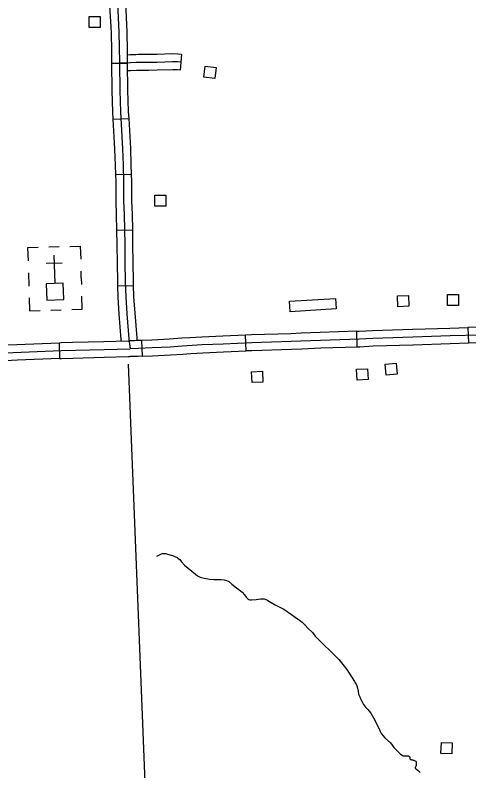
# Model space of a CAD drawing. Extents: x 1084508 to 1142749, y 1057638 to 1093403.
# Drawn here: x 1127220 to 1128572, y 1074730 to 1076982 of the extents above; entities that cross this region are included whole.
import ezdxf

# ---------------------------------------------------------------- set-up
doc = ezdxf.new("R2010")
doc.units = 0
for name, color, linetype in [('Level 31', 7, 'Continuous'), ('Level 32', 7, 'Continuous'), ('Level 35', 7, 'Continuous'), ('Level 45', 7, 'Continuous'), ('Level 5', 7, 'Continuous'), ('Level 56', 7, 'Continuous'), ('Level 57', 7, 'Continuous')]:
    doc.layers.add(name, color=color, linetype=linetype)

msp = doc.modelspace()

# ---------------------------------------------------------------- linework, layer by layer
at = {"layer": 'Level 31'}
for p, q in [((1128568.9, 1076051.1), (1128570.4, 1076004)), ((1127908.1, 1075981.1), (1127906.1, 1076028.1)), ((1128239.1, 1075992.7), (1128237.6, 1076039.7)), ((1128403.3, 1076045.7), (1128403.3, 1076045.7)), ((1127350.9, 1076005.8), (1127352.2, 1075958.7)), ((1127596.7, 1076012.6), (1127598.2, 1075965.5))]:
    msp.add_line(p, q, dxfattribs=at)
for points in [[(1129231.9, 1076056.3), (1129207.1, 1076055.9), (1129126.8, 1076052.9), (1129043, 1076048.9), (1128930.9, 1076042.8), (1128815.8, 1076036.9), (1128719.9, 1076031.8), (1128606.1, 1076028.7), (1128515.5, 1076025.8), (1128405, 1076022.2), (1128285, 1076018.6), (1128245.3, 1076016.4), (1128129.8, 1076012.7), (1128041.9, 1076008.9), (1127924.5, 1076005.4), (1127839.6, 1076001.7), (1127777.5, 1075999), (1127717.9, 1075995.3), (1127681.2, 1075992.8), (1127627.6, 1075990.1), (1127585.9, 1075988.6), (1127562.3, 1075987.8)], [(1128403.3, 1076045.7), (1128404.2, 1076045.7), (1128514.8, 1076049.3), (1128568.9, 1076051.1)], [(1128734, 1076056.2), (1128719, 1076055.4), (1128605.4, 1076052.2), (1128568.9, 1076051.1)], [(1127906.1, 1076028.1), (1127838.6, 1076025.2), (1127776.3, 1076022.5), (1127740.1, 1076020.3)], [(1128071.8, 1076033.8), (1128041, 1076032.4), (1127923.7, 1076028.9), (1127906.1, 1076028.1)], [(1128237.6, 1076039.7), (1128129, 1076036.2), (1128071.8, 1076033.8)], [(1128237.6, 1076039.7), (1128244.3, 1076039.9), (1128284, 1076042.1), (1128403.3, 1076045.7)], [(1127224.5, 1076000.5), (1127350.9, 1076005.8)], [(1127350.9, 1076005.8), (1127356.6, 1076006), (1127390.5, 1076006.9)], [(1127390.5, 1076006.9), (1127484, 1076009.6), (1127556.2, 1076011.2)], [(1127556.2, 1076011.2), (1127561.5, 1076011.4)], [(1127575.3, 1076011.8), (1127561.5, 1076011.4)], [(1127596.7, 1076012.6), (1127585.1, 1076012.1), (1127575.3, 1076011.8)], [(1127740.1, 1076020.3), (1127716.4, 1076018.8), (1127679.8, 1076016.4), (1127626.6, 1076013.7), (1127596.7, 1076012.6)], [(1128570.4, 1076004), (1128516.3, 1076002.3), (1128405.7, 1075998.7), (1128404.7, 1075998.6)], [(1128736.5, 1076009.2), (1128720.9, 1076008.3), (1128606.8, 1076005.2), (1128570.4, 1076004)], [(1127059.1, 1075994.9), (1127108.6, 1075996.6), (1127189.2, 1075999), (1127224.5, 1076000.5)], [(1127190, 1075975.5), (1127357.4, 1075982.5), (1127484.6, 1075986), (1127562.3, 1075987.8)], [(1127743, 1075973.3), (1127778.8, 1075975.5), (1127840.6, 1075978.2), (1127908.1, 1075981.1)], [(1128073.8, 1075986.7), (1128042.8, 1075985.4), (1127925.4, 1075981.8), (1127908.1, 1075981.1)], [(1128239.1, 1075992.7), (1128130.7, 1075989.1), (1128073.8, 1075986.7)], [(1128404.7, 1075998.6), (1128286, 1075995), (1128246.3, 1075992.9), (1128239.1, 1075992.7)], [(1127352.2, 1075958.7), (1127226.5, 1075953.5)], [(1127352.2, 1075958.7), (1127358.3, 1075958.9), (1127391.8, 1075959.9)], [(1127391.8, 1075959.9), (1127485.2, 1075962.5), (1127557.3, 1075964.2)], [(1127557.3, 1075964.2), (1127562.8, 1075964.3)], [(1127576.9, 1075964.8), (1127562.8, 1075964.3)], [(1127598.2, 1075965.5), (1127586.8, 1075965.1), (1127576.9, 1075964.8)], [(1127598.2, 1075965.5), (1127628.6, 1075966.6), (1127682.6, 1075969.3), (1127719.5, 1075971.8), (1127743, 1075973.3)], [(1127226.5, 1075953.5), (1127190.9, 1075952), (1127110.2, 1075949.6), (1127060.7, 1075947.8)]]:
    msp.add_lwpolyline(points, dxfattribs=at)
at = {"layer": 'Level 32'}
for p, q in [((1127506.9, 1076838.1), (1127554, 1076838.5)), ((1127511.2, 1076671.4), (1127558.2, 1076673.9)), ((1127518.6, 1076506.4), (1127565.7, 1076507.8)), ((1127522, 1076341), (1127569, 1076341.8)), ((1127524.8, 1076175), (1127571.9, 1076176.4))]:
    msp.add_line(p, q, dxfattribs=at)
for points in [[(1127511.4, 1077702.4), (1127508.5, 1077665.9), (1127506.4, 1077641.3), (1127503.7, 1077581.4), (1127502.2, 1077549.1), (1127500.3, 1077514.3), (1127499.6, 1077492.3), (1127499, 1077476.1), (1127499.1, 1077445), (1127499.6, 1077406.3), (1127502.8, 1077350.7), (1127506.8, 1077252.5), (1127509.1, 1077209.5), (1127514.8, 1077132.6), (1127517.8, 1077096.1), (1127522.1, 1077053.1), (1127525.8, 1076995.6), (1127529.1, 1076931.2), (1127530.5, 1076840.1), (1127530.5, 1076838.3)], [(1127499.4, 1077039.2), (1127502.3, 1076994.2), (1127505.5, 1076930.4), (1127506.4, 1076874.8)], [(1127546.4, 1077042.2), (1127549.3, 1076996.9), (1127552.6, 1076932), (1127553.5, 1076875.5)], [(1127506.4, 1076874.8), (1127506.9, 1076839.8), (1127506.9, 1076838.1)], [(1127553.5, 1076875.5), (1127554, 1076840.4), (1127554, 1076838.5)], [(1127506.9, 1076838.1), (1127507.8, 1076757.1), (1127510, 1076692.5), (1127511.2, 1076671.4)], [(1127530.5, 1076838.3), (1127531.3, 1076757.6), (1127533.5, 1076693.5), (1127539.6, 1076583.4), (1127541.3, 1076535.4), (1127542.8, 1076485.2), (1127542.9, 1076428.4), (1127544.7, 1076387), (1127546.3, 1076298.6), (1127546.8, 1076243.4), (1127547.9, 1076188.8), (1127549.3, 1076142.5), (1127552.7, 1076092.1), (1127558.5, 1076017.5), (1127562.3, 1075987.8)], [(1127554, 1076838.5), (1127554.8, 1076758.2), (1127557, 1076694.6), (1127558.2, 1076673.9)], [(1127511.2, 1076671.4), (1127516, 1076582.3), (1127517.8, 1076534.6), (1127518.6, 1076506.4)], [(1127558.2, 1076673.9), (1127563.1, 1076584.5), (1127564.8, 1076536.2), (1127565.7, 1076507.8)], [(1127518.6, 1076506.4), (1127519.3, 1076484.8), (1127519.3, 1076427.9), (1127521.1, 1076386.3), (1127522, 1076341)], [(1127565.7, 1076507.8), (1127566.3, 1076485.6), (1127566.4, 1076428.9), (1127568.2, 1076387.7), (1127569, 1076341.8)], [(1127522, 1076341), (1127522.7, 1076298.2), (1127523.3, 1076243), (1127524.4, 1076188.2), (1127524.8, 1076175)], [(1127569, 1076341.8), (1127569.8, 1076298.9), (1127570.4, 1076243.8), (1127571.5, 1076189.4), (1127571.9, 1076176.4)], [(1127524.8, 1076175), (1127525.8, 1076141.3), (1127529.2, 1076090.4), (1127535.1, 1076015.1), (1127535.6, 1076010.8)], [(1127571.9, 1076176.4), (1127572.9, 1076143.6), (1127576.2, 1076093.8), (1127581.9, 1076019.9), (1127582.7, 1076013.4)], [(1127582.7, 1076013.4), (1127582.9, 1076012.1)]]:
    msp.add_lwpolyline(points, dxfattribs=at)
at = {"layer": 'Level 35'}
for points in [[(1127642.3, 1075370.1), (1127655.5, 1075376.3), (1127658.6, 1075377.3), (1127661.8, 1075377.7), (1127663.7, 1075377.9), (1127668.4, 1075377.7), (1127674.1, 1075375.9), (1127684.3, 1075373), (1127688.7, 1075371.8), (1127702.4, 1075365.4), (1127705.3, 1075363.3), (1127710.2, 1075359.9), (1127715.3, 1075353), (1127723.9, 1075343), (1127735.6, 1075333.6), (1127756.7, 1075316.1), (1127763.3, 1075311.3), (1127771, 1075307), (1127783.3, 1075304.1), (1127799.3, 1075301.6), (1127811.6, 1075300.4), (1127826.7, 1075300.4), (1127834.1, 1075300.7), (1127842.7, 1075299.3), (1127849.8, 1075297), (1127856.4, 1075294.1), (1127865.5, 1075286.7), (1127879.5, 1075275.8), (1127885.8, 1075270.7), (1127895.8, 1075262.4), (1127903.2, 1075254.4), (1127907.8, 1075248.1), (1127910.1, 1075245.3), (1127912.9, 1075242.4), (1127915.8, 1075241), (1127920.4, 1075240.1), (1127924.4, 1075240.1), (1127938.3, 1075241), (1127944.6, 1075241.3), (1127950.6, 1075242.4), (1127956.3, 1075242.4), (1127961.8, 1075242.4), (1127971.5, 1075239), (1127976, 1075235.5), (1127994.3, 1075224.7), (1128020.3, 1075211.8), (1128042.9, 1075195.8), (1128060.6, 1075182.9), (1128067.4, 1075179.2), (1128074.6, 1075172.9), (1128083.7, 1075164.7), (1128091.7, 1075154.9), (1128105.4, 1075142.1), (1128113.7, 1075131.8), (1128184.2, 1075061.8), (1128207.9, 1075031.8), (1128230.5, 1074996.6), (1128233, 1074992.6), (1128235.6, 1074988.9), (1128237.9, 1074984), (1128239.6, 1074976.6), (1128241.9, 1074967.2), (1128243, 1074958.9), (1128244.2, 1074956.3), (1128246.7, 1074950.6), (1128249.6, 1074942.9), (1128253.3, 1074936), (1128257.6, 1074928), (1128263.6, 1074920), (1128270.7, 1074913.4), (1128279.3, 1074902.3), (1128287.3, 1074888.3), (1128303.3, 1074857.4), (1128309.8, 1074843.7), (1128315.6, 1074835.1), (1128321.6, 1074828.8), (1128337.8, 1074814.2), (1128347.8, 1074799.7)], [(1128347.8, 1074799.7), (1128353.7, 1074793.9), (1128360.7, 1074786.6), (1128367.6, 1074780.3), (1128372.5, 1074776.8), (1128376, 1074775.4), (1128381.9, 1074775.4), (1128387.1, 1074775.4), (1128389.9, 1074775.4), (1128391.3, 1074775.1), (1128394.4, 1074773), (1128395.8, 1074771.3), (1128395.8, 1074768.1), (1128395.9, 1074766.1), (1128398.3, 1074764.3), (1128399.7, 1074763.7), (1128401.3, 1074763.5), (1128403.3, 1074762.9), (1128405.5, 1074762.5), (1128407.5, 1074761.9), (1128408.9, 1074761.5), (1128411.3, 1074760.3), (1128413.1, 1074758.7), (1128414.1, 1074757.5), (1128414.5, 1074755.5), (1128414.9, 1074751.9), (1128414.9, 1074749.1), (1128414.7, 1074746.3), (1128413.3, 1074743.3), (1128412.7, 1074741.9), (1128411.7, 1074739.7), (1128411.9, 1074738.3), (1128412.7, 1074737.5), (1128415.7, 1074735.5), (1128420.3, 1074731.1), (1128426.7, 1074725.3)]]:
    msp.add_lwpolyline(points, dxfattribs=at)
at = {"layer": 'Level 45'}
msp.add_line((1127715.1, 1076864.7), (1127711, 1076817.8), dxfattribs=at)
for points in [[(1127715.1, 1076864.7), (1127704.6, 1076865.6), (1127689, 1076865.9), (1127642.4, 1076864.4), (1127617, 1076864.2), (1127587.2, 1076864), (1127579, 1076863.6), (1127562.1, 1076863), (1127553.7, 1076862.7)], [(1127713, 1076841.3), (1127703.4, 1076842.1), (1127689.1, 1076842.3), (1127642.9, 1076840.9), (1127617.2, 1076840.7), (1127587.8, 1076840.4), (1127580, 1076840.1), (1127563, 1076839.5), (1127530.5, 1076838.3)], [(1127711, 1076817.8), (1127702.2, 1076818.6), (1127689.3, 1076818.8), (1127643.3, 1076817.4), (1127617.4, 1076817.1), (1127588.4, 1076816.9), (1127581, 1076816.5), (1127563.8, 1076815.9), (1127554.2, 1076815.6)]]:
    msp.add_lwpolyline(points, dxfattribs=at)
at = {"layer": 'Level 5'}
msp.add_lwpolyline([(1127556.8, 1075941.7), (1127619.2, 1074372.6)], dxfattribs=at)
at = {"layer": 'Level 56'}
for points in [[(1127440.3, 1076945.2), (1127440.3, 1076977.8), (1127473.1, 1076977.8), (1127473.1, 1076945.2)], [(1127782.3, 1076796.9), (1127786, 1076829.4), (1127818.6, 1076825.6), (1127814.8, 1076793.2)], [(1127635.9, 1076412.8), (1127635.9, 1076445.4), (1127668.7, 1076445.4), (1127668.7, 1076412.8)], [(1128039.4, 1076097.9), (1128037.4, 1076129.2), (1128174.5, 1076137.9), (1128176.5, 1076106.6)], [(1128360.2, 1076113.1), (1128359.1, 1076145.7), (1128391.9, 1076146.8), (1128393, 1076114.2)], [(1128508.2, 1076116.3), (1128507.7, 1076148.9), (1128540.5, 1076149.4), (1128540.9, 1076116.7)], [(1128325, 1075909.5), (1128322.2, 1075942.1), (1128354.8, 1075944.9), (1128357.7, 1075912.3)], [(1127925.5, 1075886.8), (1127924, 1075919.4), (1127956.7, 1075920.9), (1127958.2, 1075888.3)], [(1128238.9, 1075894.1), (1128237.2, 1075926.7), (1128269.9, 1075928.4), (1128271.6, 1075895.8)], [(1128488.3, 1074781.9), (1128489.6, 1074814.6), (1128522.3, 1074813.3), (1128521, 1074780.6)]]:
    msp.add_lwpolyline(points, close=True, dxfattribs=at)
at = {"layer": 'Level 57'}
for p, q in [((1127351.3, 1076291.6), (1127319.9, 1076290.6)), ((1127335.2, 1076266.8), (1127337.9, 1076182.3)), ((1127312.4, 1076242.5), (1127359.5, 1076244)), ((1127259.4, 1076213.8), (1127260.6, 1076174.6)), ((1127416.8, 1076199.5), (1127416.2, 1076218.8)), ((1127416.8, 1076199.5), (1127417.5, 1076179.6)), ((1127325.9, 1076102.4), (1127357.2, 1076103.4))]:
    msp.add_line(p, q, dxfattribs=at)
for points in [[(1127288.4, 1076289.6), (1127257, 1076288.6), (1127258.2, 1076249.4)], [(1127382.5, 1076292.6), (1127413.8, 1076293.6), (1127415.1, 1076254.4)], [(1127261.7, 1076139.6), (1127263, 1076100.4), (1127294.3, 1076101.4)], [(1127388.5, 1076104.4), (1127419.8, 1076105.4), (1127418.6, 1076144.6)]]:
    msp.add_lwpolyline(points, dxfattribs=at)
msp.add_lwpolyline([(1127364.8, 1076134.2), (1127363.2, 1076183.1), (1127312.4, 1076181.5), (1127314, 1076132.5)], close=True, dxfattribs=at)

doc.saveas('drawing.dxf')
